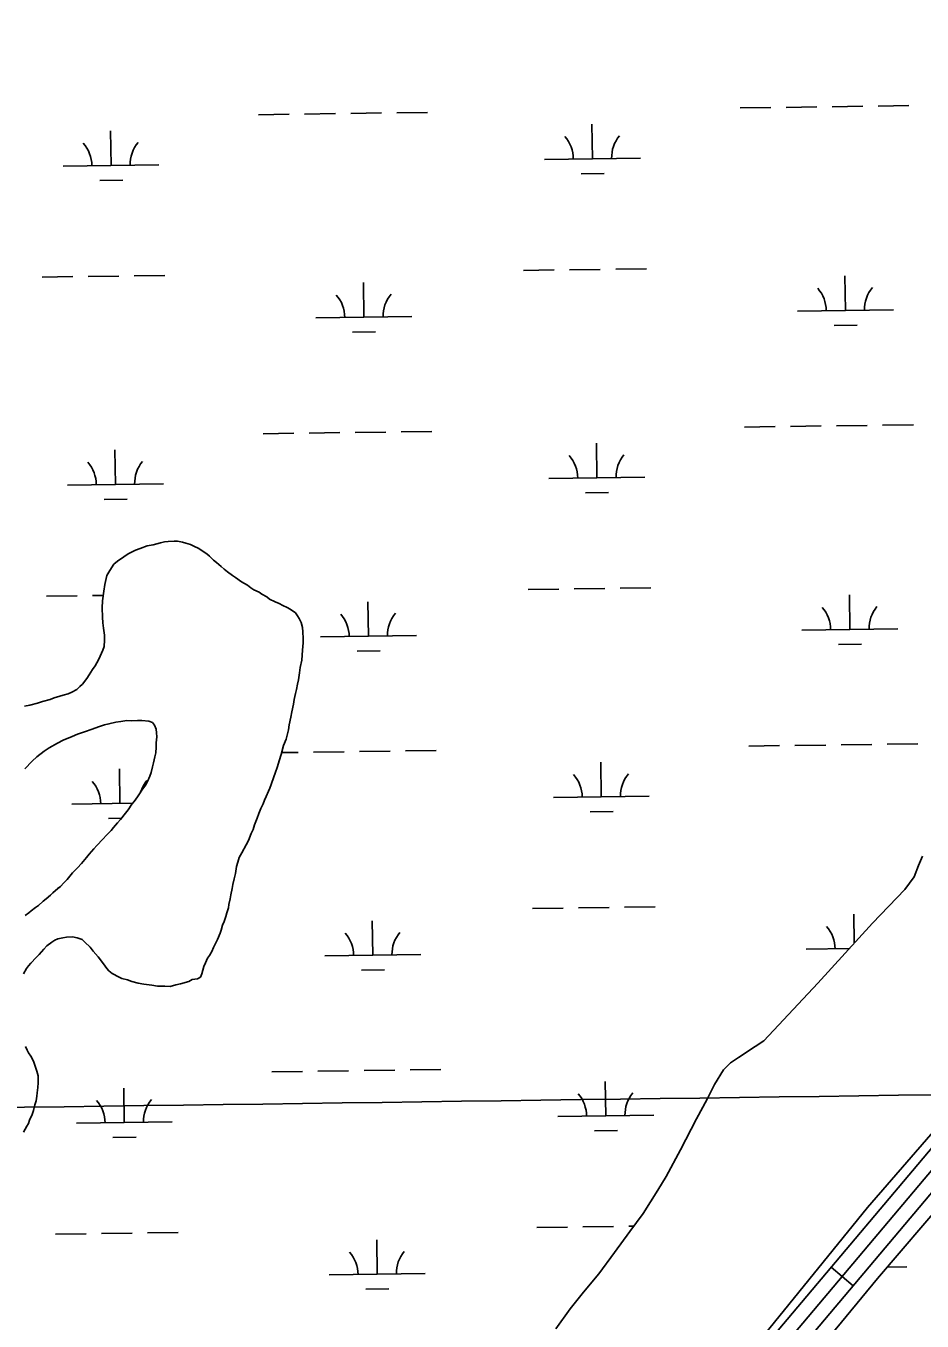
# Model space of a CAD drawing. Extents: x 3767014 to 3805179, y 361544 to 387384.
# Drawn here: x 3780033 to 3780968, y 372923 to 374273 of the extents above; entities that cross this region are included whole.
import ezdxf

# ---------------------------------------------------------------- set-up
doc = ezdxf.new("R2010")
doc.units = 0
for name, color, linetype in [('V-GRID-MAJR', 7, 'Continuous'), ('V-ROAD-CNTR', 7, 'Continuous'), ('V-TOPO-SHOR', 7, 'Continuous'), ('V-WETL-SWMP', 7, 'Continuous')]:
    doc.layers.add(name, color=color, linetype=linetype)

msp = doc.modelspace()

# ---------------------------------------------------------------- linework, layer by layer
at = {"layer": 'V-GRID-MAJR'}
msp.add_spline([(3771169.95, 373025.6), (3773820.257, 373061.356), (3779120.863, 373133.445), (3784421.458, 373206.305), (3789722.043, 373279.937), (3795022.617, 373354.339), (3800323.181, 373429.512), (3802973.458, 373467.388)], degree=3, dxfattribs=at)
at = {"layer": 'V-ROAD-CNTR'}
msp.add_line((3780895.77, 372959.89), (3780872.827, 372979.219), dxfattribs=at)
for points in [[(3782996.008, 375549.581), (3782070.95, 374419.915), (3781259.697, 373438.426), (3780556.215, 372603.406), (3780262.248, 372247.669), (3780020.473, 371935.287), (3779872.046, 371735.835), (3779803.549, 371623.461)], [(3783007.613, 375540.078), (3782082.534, 374410.385), (3781271.214, 373428.815), (3780567.732, 372593.796), (3780273.963, 372238.299), (3780032.422, 371926.218), (3779884.493, 371727.436), (3779816.357, 371615.654)], [(3783019.218, 375530.575), (3782094.118, 374400.855), (3781282.731, 373419.204), (3780579.249, 372584.186), (3780285.678, 372228.93), (3780044.371, 371917.149), (3779896.94, 371719.037), (3779829.165, 371607.847)]]:
    msp.add_lwpolyline(points, dxfattribs=at)
at = {"layer": 'V-TOPO-SHOR'}
for points in [[(3780018.581, 371950.259), (3780033.478, 371966.27), (3780045.985, 371982.185), (3780060.432, 371999.163), (3780088.952, 372037.428), (3780171.11, 372137.188), (3780262.123, 372259.482), (3780354.5, 372372.989), (3780473.141, 372511.126), (3780614.631, 372677.33), (3780714.029, 372797.658), (3780803.323, 372908.852), (3780910.522, 373041.556), (3781042.571, 373193.516), (3781216.921, 373399.622), (3781370.644, 373589.706), (3781497.896, 373740.834), (3781670.832, 373947.614), (3781833.678, 374145.897), (3781903.857, 374225.591), (3781920.876, 374243.62), (3781934.567, 374256.002), (3781951.979, 374270.833), (3781963.1, 374282.327)], [(3780314.392, 373661.424), (3780308.854, 373665.086), (3780305.735, 373666.927), (3780301.215, 373669.156), (3780297.392, 373671.013), (3780293.216, 373672.881), (3780287.307, 373675.851), (3780284.547, 373678.034), (3780279.343, 373680.983), (3780276.574, 373682.814), (3780271.009, 373685.423), (3780267.896, 373687.614), (3780264.441, 373690.166), (3780258.201, 373693.848), (3780251.977, 373698.231), (3780248.864, 373700.425), (3780243.679, 373704.078), (3780239.882, 373706.992), (3780236.787, 373709.886), (3780231.962, 373713.884), (3780228.859, 373716.428), (3780224.739, 373720.407), (3780221.986, 373722.94), (3780217.145, 373726.233), (3780213.68, 373728.435), (3780208.467, 373731.034), (3780204.986, 373732.531), (3780200.095, 373734.065), (3780196.605, 373735.212), (3780191.346, 373736.049), (3780187.83, 373736.142), (3780181.839, 373735.943), (3780177.952, 373735.339), (3780173.703, 373734.393), (3780165.91, 373732.48), (3780159.893, 373731.226), (3780152.432, 373728.603), (3780147.453, 373726.618), (3780139.968, 373722.938), (3780135.313, 373719.891), (3780128.853, 373715.129), (3780124.903, 373712.061), (3780120.86, 373705.479), (3780117.909, 373700.273), (3780115.556, 373690.83), (3780114.679, 373684.163), (3780113.362, 373673.989), (3780112.82, 373666.61), (3780113.27, 373656.743), (3780113.477, 373651.105), (3780114.388, 373645.448), (3780115.253, 373638.034), (3780115.478, 373633.101), (3780114.954, 373626.426), (3780113.446, 373622.592), (3780110.823, 373616.323), (3780108.963, 373612.5), (3780105.635, 373606.247), (3780102.721, 373602.45), (3780099.409, 373596.904), (3780096.847, 373593.097), (3780092.473, 373587.225), (3780089.585, 373584.483), (3780086.337, 373581.399), (3780081.342, 373578.712), (3780077.426, 373577.053), (3780072.103, 373575.429), (3780068.911, 373574.456), (3780062.885, 373572.851), (3780058.617, 373571.2), (3780050.816, 373568.937), (3780045.494, 373567.315), (3780037.339, 373565.06), (3780032.034, 373564.14)], [(3780071.938, 373322.683), (3780075.825, 373323.287), (3780081.813, 373323.486), (3780086.72, 373322.657), (3780091.953, 373320.76), (3780094.703, 373318.227), (3780100.196, 373312.804), (3780103.614, 373308.845), (3780108.736, 373302.728), (3780112.146, 373298.416), (3780115.879, 373293.04), (3780117.575, 373290.532), (3780119.975, 373288.006), (3780123.43, 373285.453), (3780130.727, 373281.746), (3780133.504, 373280.265), (3780139.45, 373278.704), (3780143.634, 373277.189), (3780150.274, 373275.258), (3780156.235, 373274.4), (3780164.65, 373273.128), (3780170.612, 373272.27), (3780178.352, 373272.071), (3780183.629, 373271.936), (3780189.655, 373273.541), (3780194.607, 373274.469), (3780203.122, 373277.066), (3780206.694, 373279.085), (3780212.35, 373279.997), (3780215.209, 373281.682), (3780216.707, 373285.166), (3780219.017, 373292.85), (3780220.524, 373296.684), (3780222.76, 373301.554), (3780224.593, 373304.323), (3780227.164, 373308.48), (3780229.031, 373312.658), (3780230.16, 373315.446), (3780233.117, 373321.002), (3780235.753, 373327.621), (3780236.879, 373330.408), (3780238.424, 373335.649), (3780239.931, 373339.483), (3780241.825, 373344.714), (3780242.98, 373348.558), (3780244.522, 373353.796), (3780244.965, 373357.307), (3780246.173, 373363.258), (3780246.986, 373367.463), (3780248.213, 373374.119), (3780249.026, 373378.323), (3780250.587, 373384.267), (3780251.779, 373389.516), (3780253.024, 373396.876), (3780254.195, 373401.423), (3780255.729, 373406.311), (3780258.32, 373411.173), (3780263.11, 373419.498), (3780265.338, 373424.016), (3780268.343, 373431.332), (3780270.211, 373435.51), (3780271.744, 373440.396), (3780274.388, 373447.37), (3780276.273, 373452.25), (3780278.167, 373457.481), (3780280.758, 373462.342), (3780281.913, 373466.185), (3780283.77, 373470.01), (3780286.377, 373475.575), (3780287.514, 373478.714), (3780289.021, 373482.546), (3780291.692, 373490.574), (3780293.199, 373494.408), (3780295.491, 373501.39), (3780297.396, 373506.973), (3780299.325, 373513.612), (3780302.032, 373523.047), (3780304.666, 373529.666), (3780307.032, 373539.464), (3780307.869, 373544.721), (3780309.485, 373552.776), (3780310.685, 373558.377), (3780312.293, 373566.082), (3780313.122, 373570.989), (3780314.341, 373577.293), (3780315.504, 373581.487), (3780316.352, 373587.098), (3780317.525, 373591.645), (3780318.42, 373599.014), (3780319.258, 373604.273), (3780320.866, 373611.976), (3780321.353, 373617.243), (3780321.841, 373622.51), (3780322.392, 373630.242), (3780322.508, 373634.815), (3780321.978, 373641.516), (3780321.744, 373646.097), (3780320.473, 373651.412), (3780318.117, 373655.696), (3780316.424, 373658.205), (3780314.392, 373661.424)], [(3780032.679, 373345.871), (3780036.27, 373348.595), (3780038.787, 373350.643), (3780043.45, 373354.042), (3780046.68, 373356.424), (3780051.369, 373360.878), (3780054.599, 373363.26), (3780058.92, 373367.02), (3780061.446, 373369.421), (3780066.49, 373373.867), (3780069.367, 373376.257), (3780072.984, 373380.035), (3780076.24, 373383.472), (3780082.051, 373390.363), (3780087.111, 373395.512), (3780091.451, 373399.977), (3780096.538, 373406.182), (3780099.452, 373409.979), (3780104.171, 373415.49), (3780107.427, 373418.927), (3780113.58, 373425.458), (3780117.557, 373429.579), (3780122.257, 373434.387), (3780124.8, 373437.49), (3780128.798, 373442.315), (3780132.063, 373446.104), (3780137.16, 373452.66), (3780140.064, 373456.106), (3780143.736, 373461.994), (3780146.272, 373464.747), (3780149.565, 373469.59), (3780151.756, 373472.701), (3780154.318, 373476.509), (3780158.332, 373482.036), (3780160.184, 373485.509), (3780162.439, 373491.084), (3780163.946, 373494.918), (3780165.507, 373500.861), (3780166.318, 373505.066), (3780167.888, 373511.361), (3780168.701, 373515.564), (3780169.205, 373521.536), (3780169.316, 373525.757), (3780169.83, 373532.081), (3780169.586, 373536.31), (3780169.334, 373540.189), (3780167.331, 373544.465), (3780165.285, 373546.982), (3780161.452, 373548.488), (3780154.073, 373549.03), (3780149.852, 373549.139), (3780143.159, 373548.959), (3780138.586, 373549.077), (3780132.227, 373548.184), (3780127.283, 373547.607), (3780119.84, 373545.688), (3780115.24, 373544.75), (3780110.262, 373542.765), (3780101.386, 373539.824), (3780095.35, 373537.869), (3780087.179, 373534.911), (3780081.485, 373532.593), (3780072.23, 373528.608), (3780066.168, 373525.595), (3780057.589, 373520.534), (3780052.576, 373517.145), (3780044.683, 373511.363), (3780039.991, 373506.907), (3780032.387, 373498.654)], [(3780967.858, 373407.782), (3780963.946, 373398.015), (3780959.348, 373386.353), (3780949.452, 373372.919), (3780915.763, 373337.969), (3780858.759, 373275.446), (3780802.453, 373215.294), (3780793.544, 373209.314), (3780776.22, 373197.983), (3780767.952, 373192.146), (3780760.446, 373185.017), (3780751.142, 373169.816), (3780743.579, 373154.252), (3780732.553, 373134.001), (3780715.638, 373101.487), (3780700.755, 373073.696), (3780692.113, 373059.431)], [(3780030.836, 373285.018), (3780034.148, 373290.566), (3780035.981, 373293.335), (3780038.514, 373296.088), (3780043.945, 373301.931), (3780047.202, 373305.367), (3780051.92, 373310.879), (3780055.177, 373314.315), (3780060.553, 373318.049), (3780063.422, 373320.086), (3780066.625, 373321.413), (3780071.938, 373322.683)], [(3780030.814, 373119.923), (3780034.494, 373126.165), (3780035.975, 373128.942), (3780037.119, 373132.434), (3780039.737, 373138.351), (3780041.252, 373142.535), (3780042.813, 373148.48), (3780043.976, 373152.675), (3780044.808, 373157.582), (3780045.25, 373161.09), (3780045.746, 373166.71), (3780046.217, 373171.275), (3780046.055, 373178.67), (3780044.773, 373183.63), (3780042.817, 373189.666), (3780041.166, 373193.934), (3780038.488, 373199.281), (3780036.108, 373202.511), (3780034.772, 373205.361), (3780033.114, 373209.277)], [(3780692.113, 373059.431), (3780676.687, 373035.316), (3780662.835, 373016.571), (3780646.987, 372994.534), (3780630.499, 372972.356), (3780614.565, 372953.187), (3780600.748, 372935.873), (3780585.727, 372915.088)]]:
    msp.add_lwpolyline(points, dxfattribs=at)
at = {"layer": 'V-WETL-SWMP'}
for p, q in [((3780275.955, 374180.811), (3780307.952, 374181.255)), ((3780323.95, 374181.477), (3780355.947, 374181.922)), ((3780371.945, 374182.144), (3780403.942, 374182.589)), ((3780419.941, 374182.811), (3780451.938, 374183.255)), ((3780777.814, 374187.782), (3780809.811, 374188.227)), ((3780825.81, 374188.449), (3780857.806, 374188.893)), ((3780873.805, 374189.116), (3780905.802, 374189.56)), ((3780921.8, 374189.782), (3780953.797, 374190.227)), ((3780623.942, 374134.898), (3780623.442, 374170.894)), ((3780122.082, 374127.926), (3780121.582, 374163.923)), ((3780072.087, 374127.232), (3780172.077, 374128.621)), ((3780573.947, 374134.203), (3780673.937, 374135.592)), ((3780110.298, 374112.33), (3780134.295, 374112.664)), ((3780612.157, 374119.302), (3780636.155, 374119.635)), ((3780552.144, 374018.457), (3780584.141, 374018.902)), ((3780600.14, 374019.124), (3780632.137, 374019.568)), ((3780648.135, 374019.791), (3780680.132, 374020.235)), ((3780050.285, 374011.486), (3780082.282, 374011.93)), ((3780098.28, 374012.153), (3780130.277, 374012.597)), ((3780146.275, 374012.819), (3780178.272, 374013.264)), ((3780385.741, 373969.711), (3780385.241, 374005.708)), ((3780887.601, 373976.683), (3780887.101, 374012.679)), ((3780837.606, 373975.988), (3780937.596, 373977.377)), ((3780335.746, 373969.017), (3780435.737, 373970.406)), ((3780373.957, 373954.115), (3780397.955, 373954.448)), ((3780875.816, 373961.087), (3780899.814, 373961.42)), ((3780782.435, 373855.139), (3780814.432, 373855.584)), ((3780830.43, 373855.806), (3780862.427, 373856.25)), ((3780878.426, 373856.473), (3780910.423, 373856.917)), ((3780926.421, 373857.139), (3780958.418, 373857.584)), ((3780280.575, 373848.168), (3780312.572, 373848.612)), ((3780328.571, 373848.835), (3780360.568, 373849.279)), ((3780376.566, 373849.501), (3780408.563, 373849.946)), ((3780424.562, 373850.168), (3780456.558, 373850.612)), ((3780126.703, 373795.283), (3780126.203, 373831.28)), ((3780628.563, 373802.255), (3780628.063, 373838.251)), ((3780578.568, 373801.56), (3780678.558, 373802.949)), ((3780076.708, 373794.589), (3780176.698, 373795.978)), ((3780616.778, 373786.659), (3780640.776, 373786.992)), ((3780114.919, 373779.687), (3780138.916, 373780.021)), ((3780054.906, 373678.843), (3780086.902, 373679.287)), ((3780102.901, 373679.51), (3780114.097, 373679.665)), ((3780556.765, 373685.814), (3780588.762, 373686.259)), ((3780604.761, 373686.481), (3780636.757, 373686.926)), ((3780652.756, 373687.148), (3780684.753, 373687.592)), ((3780892.222, 373644.04), (3780891.722, 373680.036)), ((3780390.362, 373637.068), (3780389.862, 373673.065)), ((3780340.367, 373636.374), (3780440.357, 373637.763)), ((3780842.227, 373643.345), (3780942.217, 373644.734)), ((3780880.437, 373628.444), (3780904.435, 373628.777)), ((3780378.578, 373621.472), (3780402.575, 373621.806)), ((3780333.192, 373516.192), (3780365.189, 373516.636)), ((3780381.187, 373516.858), (3780413.184, 373517.303)), ((3780429.182, 373517.525), (3780461.179, 373517.97)), ((3780787.056, 373522.496), (3780819.053, 373522.941)), ((3780835.051, 373523.163), (3780867.048, 373523.608)), ((3780883.047, 373523.83), (3780915.043, 373524.274)), ((3780931.042, 373524.496), (3780963.039, 373524.941)), ((3780299.933, 373515.73), (3780317.193, 373515.969)), ((3780633.184, 373469.612), (3780632.684, 373505.608)), ((3780131.324, 373462.641), (3780130.824, 373498.637)), ((3780081.329, 373461.946), (3780144.501, 373462.824)), ((3780583.188, 373468.917), (3780683.179, 373470.306)), ((3780621.399, 373454.016), (3780645.397, 373454.349)), ((3780119.539, 373447.044), (3780132.939, 373447.23)), ((3780609.381, 373353.838), (3780641.378, 373354.283)), ((3780657.377, 373354.505), (3780689.374, 373354.949)), ((3780561.386, 373353.171), (3780593.383, 373353.616)), ((3780896.763, 373317.131), (3780896.343, 373347.393)), ((3780394.983, 373304.425), (3780394.483, 373340.422)), ((3780344.988, 373303.731), (3780444.978, 373305.12)), ((3780846.847, 373310.702), (3780891.467, 373311.322)), ((3780383.198, 373288.829), (3780407.196, 373289.163)), ((3780289.817, 373182.882), (3780321.814, 373183.326)), ((3780337.812, 373183.549), (3780369.809, 373183.993)), ((3780385.808, 373184.215), (3780417.805, 373184.66)), ((3780433.803, 373184.882), (3780465.8, 373185.327)), ((3780135.945, 373129.998), (3780135.445, 373165.994)), ((3780637.804, 373136.969), (3780637.304, 373172.966)), ((3780085.95, 373129.303), (3780185.94, 373130.692)), ((3780587.809, 373136.275), (3780687.8, 373137.664)), ((3780124.16, 373114.401), (3780148.158, 373114.735)), ((3780626.02, 373121.373), (3780650.018, 373121.706)), ((3780566.007, 373020.529), (3780598.004, 373020.973)), ((3780614.002, 373021.195), (3780645.999, 373021.64)), ((3780661.998, 373021.862), (3780666.794, 373021.929)), ((3780064.147, 373013.557), (3780096.144, 373014.002)), ((3780112.143, 373014.224), (3780144.139, 373014.668)), ((3780160.138, 373014.891), (3780192.135, 373015.335)), ((3780399.604, 372971.783), (3780399.104, 373007.779)), ((3780931.295, 372979.168), (3780951.459, 372979.448)), ((3780349.609, 372971.088), (3780449.599, 372972.477)), ((3780387.819, 372956.186), (3780411.817, 372956.52))]:
    msp.add_line(p, q, dxfattribs=at)
for points in [[(3780025.717, 371834.653), (3780056.527, 371895), (3780166.581, 372039.392), (3780290.996, 372202.544), (3780433.66, 372382.481), (3780595.159, 372572.811), (3780741.306, 372749.657), (3780921.136, 372967.272), (3781065.005, 373135.738), (3781228.964, 373326.942), (3781400.292, 373534.835), (3781578.045, 373751.941), (3781745.672, 373954.491), (3781888.974, 374122.784), (3782009.425, 374259.986), (3782010.435, 374249.773), (3782030.835, 374226.008), (3782094.59, 374167.381), (3782154.079, 374116.187), (3782194.889, 374081.391), (3782251.034, 374036.331), (3782277.797, 374012.402), (3782296.183, 373996.966), (3782313.044, 373984.117)], [(3780314.393, 373661.424), (3780308.855, 373665.087), (3780305.735, 373666.927), (3780301.216, 373669.156), (3780297.391, 373671.014), (3780293.215, 373672.882), (3780287.307, 373675.85), (3780284.547, 373678.033), (3780279.343, 373680.983), (3780276.574, 373682.814), (3780271.009, 373685.422), (3780267.897, 373687.614), (3780264.442, 373690.167), (3780258.201, 373693.848), (3780251.977, 373698.232), (3780248.865, 373700.424), (3780243.679, 373704.078), (3780239.882, 373706.992), (3780236.788, 373709.887), (3780231.963, 373713.884), (3780228.86, 373716.428), (3780224.738, 373720.406), (3780221.987, 373722.941), (3780217.144, 373726.234), (3780213.68, 373728.435), (3780208.467, 373731.033), (3780204.985, 373732.531), (3780200.096, 373734.065), (3780196.606, 373735.211), (3780191.347, 373736.05), (3780187.829, 373736.141), (3780181.84, 373735.943), (3780177.952, 373735.339), (3780173.703, 373734.392), (3780165.91, 373732.48), (3780159.893, 373731.227), (3780152.433, 373728.603), (3780147.454, 373726.619), (3780139.967, 373722.939), (3780135.312, 373719.891), (3780128.853, 373715.129), (3780124.902, 373712.062), (3780120.86, 373705.478), (3780117.91, 373700.274), (3780115.555, 373690.83), (3780114.68, 373684.164), (3780113.362, 373673.989), (3780112.82, 373666.611), (3780113.27, 373656.743), (3780113.477, 373651.105), (3780114.388, 373645.449), (3780115.253, 373638.035), (3780115.478, 373633.101), (3780114.954, 373626.426), (3780113.447, 373622.592), (3780110.822, 373616.323), (3780108.964, 373612.499), (3780105.635, 373606.248), (3780102.721, 373602.451), (3780099.41, 373596.904), (3780096.848, 373593.098), (3780092.472, 373587.226), (3780089.586, 373584.484), (3780086.338, 373581.399), (3780081.341, 373578.712), (3780077.426, 373577.053), (3780072.104, 373575.429), (3780068.911, 373574.456), (3780062.885, 373572.85), (3780058.618, 373571.2), (3780050.816, 373568.937), (3780045.494, 373567.314), (3780037.339, 373565.059), (3780032.035, 373564.14)], [(3780071.937, 373322.684), (3780075.824, 373323.288), (3780081.814, 373323.486), (3780086.721, 373322.656), (3780091.952, 373320.761), (3780094.703, 373318.226), (3780100.196, 373312.804), (3780103.614, 373308.844), (3780108.737, 373302.728), (3780112.146, 373298.416), (3780115.88, 373293.04), (3780117.576, 373290.532), (3780119.975, 373288.006), (3780123.43, 373285.453), (3780130.727, 373281.745), (3780133.505, 373280.266), (3780139.449, 373278.705), (3780143.634, 373277.189), (3780150.273, 373275.258), (3780156.235, 373274.4), (3780164.651, 373273.128), (3780170.613, 373272.27), (3780178.352, 373272.071), (3780183.629, 373271.936), (3780189.655, 373273.541), (3780194.607, 373274.469), (3780203.122, 373277.066), (3780206.694, 373279.086), (3780212.35, 373279.997), (3780215.21, 373281.683), (3780216.707, 373285.165), (3780219.017, 373292.85), (3780220.524, 373296.684), (3780222.761, 373301.554), (3780224.593, 373304.323), (3780227.164, 373308.481), (3780229.031, 373312.658), (3780230.159, 373315.445), (3780233.118, 373321.001), (3780235.753, 373327.621), (3780236.88, 373330.409), (3780238.423, 373335.649), (3780239.93, 373339.483), (3780241.825, 373344.714), (3780242.98, 373348.557), (3780244.523, 373353.797), (3780244.965, 373357.306), (3780246.174, 373363.259), (3780246.986, 373367.463), (3780248.214, 373374.119), (3780249.026, 373378.323), (3780250.587, 373384.267), (3780251.778, 373389.516), (3780253.023, 373396.877), (3780254.196, 373401.423), (3780255.73, 373406.312), (3780258.32, 373411.173), (3780263.11, 373419.498), (3780265.338, 373424.017), (3780268.343, 373431.332), (3780270.21, 373435.509), (3780271.744, 373440.397), (3780274.388, 373447.37), (3780276.273, 373452.25), (3780278.168, 373457.481), (3780280.757, 373462.343), (3780281.912, 373466.185), (3780283.771, 373470.01), (3780286.378, 373475.575), (3780287.515, 373478.714), (3780289.022, 373482.547), (3780291.692, 373490.575), (3780293.199, 373494.408), (3780295.491, 373501.39), (3780297.395, 373506.973), (3780299.325, 373513.612), (3780302.032, 373523.047), (3780304.667, 373529.667), (3780307.031, 373539.463), (3780307.87, 373544.722), (3780309.486, 373552.776), (3780310.686, 373558.378), (3780312.292, 373566.081), (3780313.123, 373570.988), (3780314.341, 373577.293), (3780315.505, 373581.487), (3780316.353, 373587.098), (3780317.526, 373591.644), (3780318.42, 373599.013), (3780319.259, 373604.272), (3780320.866, 373611.975), (3780321.353, 373617.243), (3780321.841, 373622.51), (3780322.392, 373630.241), (3780322.509, 373634.814), (3780321.978, 373641.516), (3780321.744, 373646.098), (3780320.472, 373651.411), (3780318.118, 373655.696), (3780316.423, 373658.204), (3780314.393, 373661.424)], [(3780032.386, 373498.654), (3780039.991, 373506.907), (3780044.682, 373511.363), (3780052.575, 373517.144), (3780057.59, 373520.535), (3780066.169, 373525.595), (3780072.231, 373528.607), (3780081.486, 373532.593), (3780087.178, 373534.911), (3780095.35, 373537.868), (3780101.385, 373539.825), (3780110.261, 373542.765), (3780115.241, 373544.749), (3780119.841, 373545.687), (3780127.283, 373547.607), (3780132.226, 373548.184), (3780138.585, 373549.077), (3780143.158, 373548.959), (3780149.851, 373549.139), (3780154.073, 373549.03), (3780161.451, 373548.488), (3780165.285, 373546.982), (3780167.332, 373544.465), (3780169.334, 373540.189), (3780169.586, 373536.31), (3780169.83, 373532.08), (3780169.315, 373525.757), (3780169.206, 373521.535), (3780168.701, 373515.564), (3780167.888, 373511.361), (3780166.318, 373505.065), (3780165.506, 373500.861), (3780163.945, 373494.917), (3780162.438, 373491.084), (3780160.183, 373485.51), (3780158.333, 373482.037), (3780154.319, 373476.508), (3780151.757, 373472.702), (3780149.565, 373469.59), (3780146.272, 373464.746), (3780143.737, 373461.995), (3780140.065, 373456.106), (3780137.16, 373452.66), (3780132.063, 373446.103), (3780128.798, 373442.315), (3780124.801, 373437.489), (3780122.257, 373434.387), (3780117.557, 373429.579), (3780113.579, 373425.457), (3780107.427, 373418.927), (3780104.17, 373415.491), (3780099.452, 373409.98), (3780096.538, 373406.183), (3780091.45, 373399.977), (3780087.111, 373395.513), (3780082.05, 373390.363), (3780076.241, 373383.472), (3780072.984, 373380.035), (3780069.367, 373376.256), (3780066.489, 373373.866), (3780061.446, 373369.42), (3780058.921, 373367.021), (3780054.6, 373363.26), (3780051.37, 373360.879), (3780046.679, 373356.423), (3780043.45, 373354.042), (3780038.786, 373350.642), (3780036.269, 373348.594), (3780032.679, 373345.871)], [(3780967.858, 373407.782), (3780963.946, 373398.014), (3780959.348, 373386.353), (3780949.452, 373372.918), (3780915.762, 373337.97), (3780858.759, 373275.447), (3780802.454, 373215.294), (3780793.545, 373209.315), (3780776.221, 373197.982), (3780767.953, 373192.146), (3780760.447, 373185.017), (3780751.142, 373169.816), (3780743.579, 373154.252), (3780732.552, 373134.002), (3780715.638, 373101.487), (3780700.756, 373073.695), (3780692.112, 373059.432), (3780676.688, 373035.316), (3780662.835, 373016.571), (3780646.987, 372994.535), (3780630.498, 372972.356), (3780614.565, 372953.187), (3780600.748, 372935.873), (3780585.728, 372915.089)], [(3780030.837, 373285.019), (3780034.148, 373290.567), (3780035.98, 373293.336), (3780038.515, 373296.087), (3780043.945, 373301.931), (3780047.202, 373305.368), (3780051.92, 373310.878), (3780055.176, 373314.315), (3780060.553, 373318.049), (3780063.421, 373320.087), (3780066.624, 373321.413), (3780071.937, 373322.684)], [(3780030.814, 373119.923), (3780034.494, 373126.165), (3780035.974, 373128.943), (3780037.12, 373132.434), (3780039.736, 373138.351), (3780041.252, 373142.536), (3780042.813, 373148.48), (3780043.977, 373152.674), (3780044.807, 373157.581), (3780045.25, 373161.09), (3780045.746, 373166.71), (3780046.216, 373171.274), (3780046.054, 373178.67), (3780044.773, 373183.631), (3780042.817, 373189.666), (3780041.166, 373193.933), (3780038.488, 373199.282), (3780036.107, 373202.511), (3780034.772, 373205.362), (3780033.113, 373209.277)]]:
    msp.add_lwpolyline(points, dxfattribs=at)
for centre, start, end in [((3780066.838, 374127.634), 0.024037, 41.567696), ((3780177.313, 374129.168), 140.024034, 181.567693), ((3780568.698, 374134.605), 0.024037, 41.567696), ((3780679.173, 374136.14), 140.024034, 181.567693), ((3780330.497, 373969.419), 0.024037, 41.567696), ((3780440.972, 373970.953), 140.024034, 181.567693), ((3780832.357, 373976.39), 0.024037, 41.567696), ((3780942.832, 373977.925), 140.024034, 181.567693), ((3780071.459, 373794.991), 0.024037, 41.567696), ((3780181.934, 373796.526), 140.024034, 181.567693), ((3780573.319, 373801.962), 0.024037, 41.567696), ((3780683.794, 373803.497), 140.024034, 181.567693), ((3780836.978, 373643.747), 0.024037, 41.567696), ((3780947.453, 373645.282), 140.024034, 181.567693), ((3780335.118, 373636.776), 0.024037, 41.567696), ((3780445.593, 373638.31), 140.024034, 181.567693), ((3780577.939, 373469.319), 0.024037, 41.567696), ((3780688.415, 373470.854), 140.024034, 181.567693), ((3780076.08, 373462.348), 0.024037, 41.567696), ((3780186.555, 373463.883), 140.024034, 162.570299), ((3780339.739, 373304.133), 0.024037, 41.567696), ((3780450.214, 373305.668), 140.024034, 181.567693), ((3780841.598, 373311.104), 0.024037, 41.567696), ((3780080.701, 373129.705), 0.024037, 41.567696), ((3780191.176, 373131.24), 140.024034, 181.567693), ((3780582.56, 373136.676), 0.024037, 41.567696), ((3780693.035, 373138.211), 140.024034, 181.567693), ((3780344.36, 372971.49), 0.024037, 41.567696), ((3780454.835, 372973.025), 140.024034, 181.567693)]:
    msp.add_arc(centre, 35.246, start, end, dxfattribs=at)

doc.saveas('drawing.dxf')
